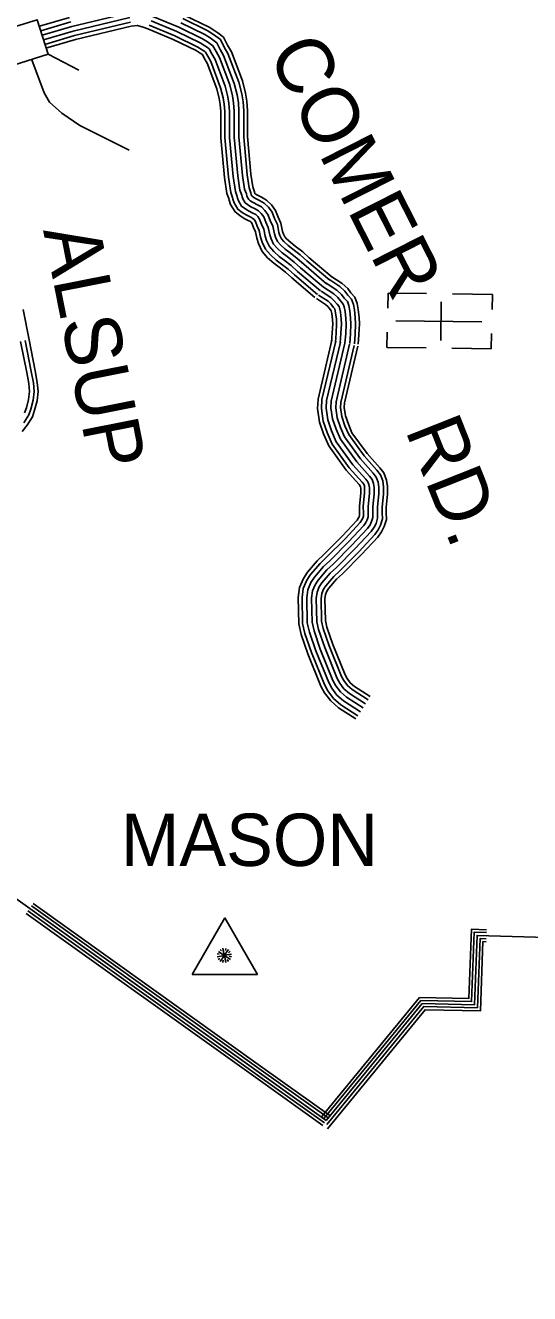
# Model space of a CAD drawing. Extents: x 1788175 to 1969470, y 584502 to 738744.
# Drawn here: x 1871695 to 1874996, y 600271 to 608583 of the extents above; entities that cross this region are included whole.
import ezdxf

# ---------------------------------------------------------------- set-up
doc = ezdxf.new("R2010")
doc.units = 0
for name, color, linetype in [('DESIGN - ROW - Right-of-Way and Easement Labels', 7, 'Continuous'), ('DESIGN - TRANSPORTATION - Text', 7, 'Continuous'), ('DESIGN - UTILITIES - Cable (Underground) with Text', 7, 'Continuous'), ('SURVEY - DRAINAGE - Natural Features', 7, 'Continuous'), ('SURVEY - DRAINAGE - Storm Sewer', 7, 'Continuous'), ('SURVEY - DTM - Breaklines', 7, 'Continuous'), ('SURVEY - TRANSPORTATION - Roads', 7, 'Continuous')]:
    doc.layers.add(name, color=color, linetype=linetype)

msp = doc.modelspace()

# ---------------------------------------------------------------- linework, layer by layer
at = {"layer": 'DESIGN - TRANSPORTATION - Text'}
msp.add_lwpolyline([(1871736.2, 608359.2), (1871737, 608356.9), (1871817.7, 608141.4), (1871853.6, 608078.6), (1871934.3, 608006.8), (1872050.9, 607926), (1872373.9, 607764.4)], dxfattribs=at)
at = {"layer": 'DESIGN - UTILITIES - Cable (Underground) with Text'}
for p, q in [((1874069.8, 606827.5), (1874068.7, 606729.2)), ((1874321.3, 606824.7), (1874069.8, 606827.6)), ((1874753, 606819.8), (1874492.2, 606822.8)), ((1874751.9, 606720.1), (1874753, 606819.2)), ((1874414.4, 606517.4), (1874417.3, 606771)), ((1874061.8, 606471.6), (1874062.9, 606571.1)), ((1874745, 606463.5), (1874746.1, 606563.2)), ((1874061.8, 606471.4), (1874319.9, 606468.4)), ((1874488.2, 606466.5), (1874745, 606463.5))]:
    msp.add_line(p, q, dxfattribs=at)
msp.add_lwpolyline([(1874683.5, 606639.6), (1874120.6, 606646.1)], dxfattribs=at)
at = {"layer": 'SURVEY - DRAINAGE - Natural Features'}
for points in [[(1860328, 610913.3), (1865793.5, 607047), (1866011.1, 606883.2), (1873665.3, 601405.6)], [(1873665.3, 601405.6), (1874293.8, 602171.9), (1874635.6, 602164.3), (1874652.6, 602618.5), (1875340.2, 602597.4), (1875710.1, 602545.9), (1876272.8, 602970.8), (1878678.2, 602595.8), (1878401.6, 600270.6)], [(1871723.8, 602795), (1873226.7, 601719.5)], [(1871735.5, 602811.3), (1873238.3, 601735.8)], [(1871746.5, 602826.7), (1873249.4, 601751.3)], [(1871700.6, 602762.5), (1873203.4, 601687)], [(1871712.2, 602778.7), (1873215, 601703.3)], [(1873635.2, 601430.4), (1874275.7, 602211.3), (1874598.1, 602204.1), (1874615, 602658.7), (1874714.3, 602655.6)], [(1873649.9, 601418.3), (1874284.5, 602192.1), (1874616.3, 602184.7), (1874633.3, 602639.1), (1874713.7, 602636.6)], [(1873665.3, 601405.6), (1874293.8, 602171.9), (1874635.6, 602164.3), (1874652.6, 602618.5), (1874713.1, 602616.6)], [(1873668.9, 601378.5), (1874303.1, 602151.7), (1874654.8, 602143.9), (1874671.8, 602597.9), (1874712.5, 602596.7)], [(1873672.5, 601351.3), (1874312.4, 602131.4), (1874674.1, 602123.4), (1874691.1, 602577.3), (1874711.9, 602576.7)], [(1873226.7, 601719.5), (1873665.3, 601405.6)], [(1873238.3, 601735.8), (1873677, 601421.9)], [(1873249.4, 601751.3), (1873688, 601437.3)], [(1873203.4, 601687), (1873642.1, 601373.1)], [(1873215, 601703.3), (1873653.7, 601389.4)]]:
    msp.add_lwpolyline(points, dxfattribs=at)
at = {"layer": 'SURVEY - DRAINAGE - Storm Sewer'}
msp.add_line((1871843.9, 608393.4), (1872045.6, 608288.9), dxfattribs=at)
msp.add_lwpolyline([(1871617.5, 608321.6), (1871843.9, 608393.4), (1871772.1, 608619.9), (1871545.6, 608548)], close=True, dxfattribs=at)
at = {"layer": 'SURVEY - DTM - Breaklines'}
for p, q in [((1873000.1, 602733.4), (1872786.3, 602363.1)), ((1873214, 602363.1), (1873000.1, 602733.4)), ((1873000.1, 602733.4), (1873000.1, 602733.4)), ((1872786.3, 602363.1), (1873214, 602363.1))]:
    msp.add_line(p, q, dxfattribs=at)
for points in [[(1872951.3, 602497.3), (1872963.3, 602495.2)], [(1872951.3, 602478.3), (1872998.1, 602486.5)], [(1872968.2, 602466.9), (1872957, 602460.6)], [(1872958.5, 602513.9), (1872997.4, 602486.6)], [(1872971.1, 602524.9), (1872978.9, 602516.4)], [(1872971.4, 602448), (1872998.7, 602486.9)], [(1872988.8, 602534), (1872997, 602487.2)], [(1873024.9, 602526.7), (1872997.6, 602487.7)], [(1873044.7, 602496.1), (1872997.9, 602487.9)], [(1873037.1, 602460.5), (1872998.2, 602487.7)], [(1873006.6, 602440.6), (1872998.3, 602487.4)], [(1873007.1, 602531.9), (1873005, 602520)], [(1873024.8, 602447.9), (1873016.3, 602459.9)], [(1873024.1, 602505.1), (1873036, 602515)], [(1873043.8, 602478.3), (1873029, 602482.5)], [(1872990.1, 602455), (1872988, 602440.8)]]:
    msp.add_lwpolyline(points, dxfattribs=at)
at = {"layer": 'SURVEY - TRANSPORTATION - Roads'}
for points in [[(1871787, 608576.7), (1871984.1, 608635.1)], [(1871804.6, 608517.3), (1872000.2, 608575.2), (1872374, 608665)], [(1871804.6, 608517.3), (1872000.2, 608575.2), (1872374, 608665)], [(1871813.4, 608487.5), (1872008.2, 608545.2), (1872378.8, 608634.3)], [(1872518.3, 608612.1), (1872686.8, 608542.4), (1872840.3, 608467.4), (1872870.5, 608448.5), (1872887.1, 608437.4), (1872898.9, 608428.2), (1872916, 608395.5), (1872937, 608359.1), (1873003.2, 608183.1), (1873020.4, 608113.9), (1873027.9, 608070.4), (1873031.6, 608019.1), (1873031.4, 607848.7), (1873055.3, 607592.2), (1873069.8, 607494.1), (1873081.8, 607461.8), (1873083.7, 607450.4), (1873089.6, 607432.7), (1873110.5, 607398.6), (1873132.1, 607382.3), (1873156.4, 607366.8), (1873185.3, 607352.3), (1873202.9, 607342.7), (1873216, 607329.6), (1873228.2, 607312.7), (1873241.1, 607279.5), (1873255.9, 607247.8), (1873265.4, 607201.9), (1873274.4, 607172.4), (1873293.1, 607132.6), (1873321.1, 607099.7), (1873357.6, 607067.5), (1873390.3, 607042.9), (1873435.1, 607007.7), (1873476.6, 606970), (1873627.6, 606842.3)], [(1872529.8, 608640.9), (1872699.6, 608570.7), (1872855.4, 608494.6), (1872887.3, 608474.5), (1872905.3, 608462.5), (1872923.3, 608448.5), (1872943.2, 608410.5), (1872965.1, 608372.4), (1873032.9, 608192.3), (1873050.8, 608120.2), (1873058.7, 608074.2), (1873062.6, 608020.2), (1873062.4, 607850.1), (1873086.1, 607595.9), (1873100, 607501.9), (1873111.9, 607469.9), (1873113.9, 607457.9), (1873117.9, 607445.8), (1873133.8, 607419.8), (1873149.8, 607407.8), (1873171.8, 607393.8), (1873199.7, 607379.8), (1873221.7, 607367.7), (1873239.7, 607349.7), (1873255.6, 607327.7), (1873269.6, 607291.7), (1873285.5, 607257.6), (1873295.5, 607209.6), (1873303.4, 607183.6), (1873319.4, 607149.6), (1873343.3, 607121.5), (1873377.2, 607091.5), (1873409.2, 607067.5), (1873455.1, 607031.4), (1873497, 606993.4), (1873647.6, 606866)], [(1872529.8, 608640.9), (1872699.6, 608570.7), (1872855.4, 608494.6), (1872887.3, 608474.5), (1872905.3, 608462.5), (1872923.3, 608448.5), (1872943.2, 608410.5), (1872965.1, 608372.4), (1873032.9, 608192.3), (1873050.8, 608120.2), (1873058.7, 608074.2), (1873062.6, 608020.2), (1873062.4, 607850.1), (1873086.1, 607595.9), (1873100, 607501.9), (1873111.9, 607469.9), (1873113.9, 607457.9), (1873117.9, 607445.8), (1873133.8, 607419.8), (1873149.8, 607407.8), (1873171.8, 607393.8), (1873199.7, 607379.8), (1873221.7, 607367.7), (1873239.7, 607349.7), (1873255.6, 607327.7), (1873269.6, 607291.7), (1873285.5, 607257.6), (1873295.5, 607209.6), (1873303.4, 607183.6), (1873319.4, 607149.6), (1873343.3, 607121.5), (1873377.2, 607091.5), (1873409.2, 607067.5), (1873455.1, 607031.4), (1873497, 606993.4), (1873647.6, 606866)], [(1872725.1, 608627.3), (1872885.5, 608548.8), (1872921, 608526.6), (1872941.6, 608512.8), (1872972, 608489.1), (1872997.5, 608440.4), (1873021.4, 608399), (1873092.2, 608210.7), (1873111.5, 608133), (1873120.3, 608081.7), (1873124.6, 608022.4), (1873124.4, 607852.9), (1873147.7, 607603.3), (1873160.4, 607517.4), (1873172.1, 607485.9), (1873174.3, 607472.8), (1873174.5, 607472.1), (1873180.5, 607462.3), (1873185.2, 607458.8), (1873202.4, 607447.8), (1873228.5, 607434.7), (1873259.3, 607417.8), (1873287, 607390), (1873310.5, 607357.6), (1873326.6, 607316), (1873344.8, 607277.3), (1873355.6, 607225), (1873361.4, 607205.9), (1873371.9, 607183.5), (1873387.6, 607165.1), (1873416.5, 607139.5), (1873447, 607116.6), (1873495.1, 607078.8), (1873537.9, 607040), (1873687.7, 606913.3)], [(1872735.2, 608649.8), (1872897.6, 608570.5), (1872934.5, 608547.3), (1872956.1, 608532.8), (1872991.4, 608505.3), (1873019.2, 608452.3), (1873043.8, 608409.6), (1873115.8, 608218.1), (1873135.7, 608138.1), (1873144.9, 608084.8), (1873149.3, 608023.3), (1873149.1, 607854.1), (1873172.2, 607606.3), (1873184.4, 607523.6), (1873196.1, 607492.3), (1873197.9, 607481.2), (1873199.2, 607479.2), (1873199.3, 607479.1), (1873214.7, 607469.3), (1873240, 607456.6), (1873274.3, 607437.8), (1873305.9, 607406.1), (1873332.4, 607369.5), (1873349.4, 607325.8), (1873368.4, 607285.2), (1873379.6, 607231.1), (1873384.5, 607214.8), (1873392.9, 607197), (1873405.3, 607182.5), (1873432.1, 607158.7), (1873462, 607136.2), (1873511.1, 607097.7), (1873554.2, 607058.6), (1873703.6, 606932.2)], [(1871795.8, 608547), (1871992.1, 608605.1)], [(1871822.2, 608457.8), (1872016.2, 608515.3), (1872383.7, 608603.5)], [(1871829.5, 608433.2), (1872022.9, 608490.4), (1872387.8, 608578.1), (1872427.4, 608581.2), (1872427.6, 608581.2), (1872429.3, 608580.7), (1872467.1, 608571.2), (1872497.1, 608559.5), (1872663.5, 608490.7), (1872812.7, 608417.8), (1872839.6, 608400.9), (1872853.9, 608391.4), (1872854.4, 608391), (1872866.3, 608368.2), (1872885.6, 608334.8), (1872949, 608166.2), (1872964.9, 608102.2), (1872971.5, 608063.6), (1872974.9, 608017), (1872974.7, 607846.1), (1872999, 607585.5), (1873014.5, 607479.9), (1873026.8, 607447.2), (1873028.5, 607436.8), (1873037.8, 607408.6), (1873067.8, 607359.8), (1873099.8, 607335.7), (1873128.4, 607317.4), (1873159, 607302), (1873168.5, 607296.9), (1873172.7, 607292.7), (1873177.9, 607285.4), (1873188.9, 607257.2), (1873201.7, 607229.8), (1873210.4, 607187.8), (1873221.4, 607152), (1873245, 607101.6), (1873280.6, 607059.9), (1873321.7, 607023.5), (1873355.7, 606997.9), (1873398.5, 606964.3), (1873439.2, 606927.4), (1873591, 606799)], [(1872506.7, 608583.3), (1872674.1, 608514.1), (1872825.2, 608440.3), (1872853.6, 608422.5), (1872869, 608412.2), (1872874.6, 608407.8), (1872888.9, 608380.6), (1872908.9, 608345.9), (1872973.6, 608173.8), (1872990, 608107.5), (1872997.1, 608066.7), (1873000.6, 608018), (1873000.4, 607847.2), (1873024.5, 607588.5), (1873039.6, 607486.3), (1873051.7, 607453.8), (1873053.5, 607442.9), (1873061.3, 607419.5), (1873087.1, 607377.4), (1873114.4, 607356.8), (1873141.1, 607339.8), (1873171, 607324.8), (1873184.1, 607317.6), (1873192.3, 607309.4), (1873200.7, 607297.8), (1873212.5, 607267.3), (1873226.3, 607237.9), (1873235.3, 607194.2), (1873245.4, 607161.3), (1873266.8, 607115.7), (1873299, 607078), (1873338, 607043.4), (1873371.4, 607018.3), (1873415.1, 606984), (1873456.2, 606946.7), (1873607.6, 606818.7)], [(1872712.3, 608599), (1872870.5, 608521.7), (1872904.2, 608500.6), (1872923.5, 608487.7), (1872947.6, 608468.8), (1872970.4, 608425.4), (1872993.3, 608385.7), (1873062.5, 608201.5), (1873081.1, 608126.6), (1873089.5, 608078), (1873093.6, 608021.3), (1873093.4, 607851.5), (1873116.9, 607599.6), (1873130.2, 607509.6), (1873142, 607477.9), (1873144.1, 607465.3), (1873146.2, 607459), (1873157.2, 607441), (1873167.5, 607433.3), (1873187.1, 607420.8), (1873214.1, 607407.2), (1873240.5, 607392.8), (1873263.3, 607369.9), (1873283.1, 607342.6), (1873298.1, 607303.9), (1873315.1, 607267.5), (1873325.5, 607217.3), (1873332.4, 607194.8), (1873345.7, 607166.5), (1873365.5, 607143.3), (1873396.9, 607115.5), (1873428.1, 607092), (1873475.1, 607055.1), (1873517.5, 607016.7), (1873667.6, 606889.7)], [(1873647.6, 606866), (1873715.2, 606823.1), (1873740.9, 606798.7), (1873759.6, 606774.5), (1873776.4, 606756.2), (1873782.2, 606738.1), (1873787.9, 606708), (1873793.3, 606661.9), (1873794.9, 606625.8), (1873792.2, 606561.8), (1873787.5, 606499.7)], [(1873647.6, 606866), (1873715.2, 606823.1), (1873740.9, 606798.7), (1873759.6, 606774.5), (1873776.4, 606756.2)], [(1873647.6, 606866), (1873715.2, 606823.1), (1873740.9, 606798.7), (1873759.6, 606774.5), (1873776.4, 606756.2), (1873782.2, 606738.1), (1873787.9, 606708), (1873793.3, 606661.9), (1873794.9, 606625.8), (1873792.2, 606561.8), (1873787.5, 606499.7)], [(1873664.2, 606892.2), (1873734.3, 606847.7), (1873764, 606819.6), (1873783.3, 606794.5), (1873803.8, 606772.2), (1873812.3, 606745.8), (1873818.5, 606712.7), (1873824.2, 606664.4), (1873826, 606625.8), (1873823.1, 606559.9), (1873818.4, 606497.4)], [(1873680.9, 606918.3), (1873753.4, 606872.2), (1873787.1, 606840.4), (1873807, 606814.5), (1873831.3, 606788.2), (1873842.4, 606753.4), (1873849.2, 606717.4), (1873855.2, 606666.9), (1873857, 606625.9), (1873854.1, 606558.1), (1873849.3, 606495)], [(1873694.1, 606939.2), (1873768.7, 606891.8), (1873805.5, 606857), (1873825.9, 606830.5), (1873853.1, 606801), (1873866.4, 606759.4), (1873873.6, 606721.2), (1873879.8, 606668.9), (1873881.7, 606625.9), (1873878.7, 606556.6), (1873873.9, 606493.2)], [(1873600.6, 606792), (1873661, 606753.6), (1873675.6, 606739.8), (1873692.5, 606717.8), (1873697.9, 606712), (1873701.1, 606694.8), (1873705.8, 606654.8), (1873707.1, 606625.8), (1873704.6, 606567), (1873700, 606506.4)], [(1873614.4, 606813.7), (1873676.9, 606774), (1873694.7, 606757.1), (1873712.1, 606734.4), (1873721.6, 606724.3), (1873722, 606722.9), (1873726.5, 606698.6), (1873731.5, 606656.9), (1873732.9, 606625.8), (1873730.3, 606565.4), (1873725.6, 606504.4)], [(1873631, 606839.8), (1873696, 606798.5), (1873717.8, 606777.9), (1873735.8, 606754.5), (1873749, 606740.2), (1873752.1, 606730.5), (1873757.2, 606703.3), (1873762.4, 606659.4), (1873763.9, 606625.8), (1873761.2, 606563.6), (1873756.6, 606502.1)], [(1871673.8, 605921.7), (1871706.6, 605962), (1871740.8, 606018), (1871755.6, 606060), (1871772.5, 606121.3), (1871778.1, 606182.9), (1871773.2, 606242.6), (1871759.4, 606319.2), (1871719.1, 606522.6), (1871681.1, 606719.8)], [(1873776.4, 606756.2), (1873782.2, 606738.1), (1873787.9, 606708), (1873793.3, 606661.9), (1873794.9, 606625.8), (1873792.2, 606561.8)], [(1873792.2, 606561.8), (1873787.5, 606499.7)], [(1871689.3, 606042.5), (1871701.5, 606077), (1871716.5, 606131.5), (1871721.1, 606183.2), (1871716.9, 606235.2), (1871703.7, 606308.6), (1871663.5, 606511.7)], [(1871685.6, 605976.9), (1871717.4, 606029.1), (1871731.1, 606067.7), (1871747.1, 606125.9), (1871752.2, 606183), (1871747.7, 606239.3), (1871734.1, 606314.4), (1871693.9, 606517.6)], [(1873702.1, 606519.8), (1873611, 606133.2), (1873607.5, 606071.3), (1873620, 605983.1), (1873647, 605905), (1873680.9, 605826), (1873795.9, 605667.4), (1873880.7, 605572.6), (1873887.5, 605563.5), (1873889.4, 605558.8), (1873890.7, 605548.5), (1873890.6, 605519.9), (1873881.7, 605429.7), (1873882.2, 605385.2)], [(1873727.1, 606513.9), (1873636.5, 606129.5), (1873633.4, 606072.4), (1873645.2, 605989.1), (1873671, 605914.3), (1873703.4, 605838.8), (1873815.9, 605683.6), (1873900.6, 605589), (1873910.2, 605576.2), (1873914.5, 605565.3), (1873916.4, 605550.1), (1873916.3, 605518.6), (1873907.4, 605428.6), (1873907.9, 605385.5)], [(1873757.3, 606506.8), (1873667.3, 606125), (1873664.5, 606073.8), (1873675.4, 605996.4), (1873699.9, 605925.5), (1873730.5, 605854.2), (1873840.1, 605703), (1873924.5, 605608.6), (1873937.4, 605591.5), (1873944.7, 605573.1), (1873947.4, 605552), (1873947.3, 605517), (1873938.4, 605427.2), (1873938.9, 605385.8)], [(1873787.5, 606499.7), (1873698.1, 606120.6), (1873695.6, 606075.1), (1873705.7, 606003.7), (1873728.9, 605936.7), (1873757.6, 605869.6), (1873864.2, 605722.5), (1873948.5, 605628.3), (1873964.7, 605606.8), (1873975, 605580.9), (1873978.5, 605554), (1873978.3, 605515.4), (1873969.5, 605425.9), (1873969.9, 605386.2)], [(1873787.5, 606499.7), (1873698.1, 606120.6), (1873695.6, 606075.1), (1873705.7, 606003.7), (1873728.9, 605936.7), (1873757.6, 605869.6), (1873864.2, 605722.5), (1873948.5, 605628.3), (1873964.7, 605606.8), (1873975, 605580.9), (1873978.5, 605554), (1873978.3, 605515.4), (1873969.5, 605425.9), (1873969.9, 605386.2)], [(1873817.6, 606492.6), (1873728.9, 606116.1), (1873726.7, 606076.4), (1873736, 606011), (1873757.8, 605947.8), (1873784.8, 605885), (1873888.4, 605742), (1873972.5, 605648), (1873992, 605622.1), (1874005.2, 605588.8), (1874009.5, 605555.9), (1874009.3, 605513.8), (1874000.5, 605424.5), (1874000.9, 605386.6)], [(1873847.8, 606485.5), (1873759.7, 606111.7), (1873757.8, 606077.8), (1873766.3, 606018.3), (1873786.7, 605959), (1873811.9, 605900.4), (1873912.6, 605761.5), (1873996.5, 605667.7), (1874019.3, 605637.4), (1874035.5, 605596.6), (1874040.5, 605557.8), (1874040.3, 605512.2), (1874031.5, 605423.2), (1874031.9, 605386.9)], [(1873871.9, 606479.8), (1873784.3, 606108.1), (1873782.7, 606078.8), (1873790.4, 606024.1), (1873809.8, 605967.9), (1873833.5, 605912.6), (1873931.8, 605777), (1874015.6, 605683.4), (1874041, 605649.6), (1874059.6, 605602.8), (1874065.2, 605559.4), (1874065, 605511), (1874056.2, 605422.1), (1874056.6, 605387.2)], [(1873858.5, 604036.7), (1873745.1, 604110.2), (1873694, 604154.6), (1873654.4, 604207.5), (1873630.4, 604251.4), (1873545, 604464.7), (1873501.5, 604589.4), (1873485.3, 604659.7), (1873481.9, 604833.5), (1873490.3, 604898.5), (1873515.3, 604957.8), (1873542.6, 604999.2), (1873606.4, 605073.9), (1873650, 605114.2), (1873770.2, 605235.5), (1873866.9, 605339.8), (1873877.1, 605354), (1873881.2, 605362.3), (1873883.5, 605369.7), (1873883.2, 605384.7)], [(1873872, 604057.4), (1873760, 604130), (1873712.2, 604171.6), (1873675.2, 604220.9), (1873652.8, 604262), (1873568.2, 604473.4), (1873525.3, 604596.3), (1873509.9, 604662.7), (1873506.7, 604832.1), (1873514.4, 604892), (1873537.2, 604946.1), (1873562.4, 604984.3), (1873624.3, 605056.7), (1873667.2, 605096.4), (1873788.1, 605218.4), (1873886, 605324.1), (1873898.3, 605341.2), (1873904.2, 605353.1), (1873908.3, 605366.2), (1873907.9, 605385.1)], [(1873888.8, 604083.4), (1873778.7, 604154.9), (1873735, 604192.8), (1873701.4, 604237.7), (1873680.9, 604275.2), (1873597.2, 604484.2), (1873555.1, 604604.9), (1873540.9, 604666.6), (1873537.7, 604830.4), (1873544.6, 604883.8), (1873564.7, 604931.4), (1873587.2, 604965.6), (1873646.7, 605035.2), (1873688.8, 605074.1), (1873810.5, 605197), (1873910.1, 605304.4), (1873925, 605325.1), (1873933.1, 605341.7), (1873939.3, 605361.8), (1873938.9, 605385.7)], [(1873905.7, 604109.4), (1873797.4, 604179.7), (1873757.8, 604214), (1873727.5, 604254.5), (1873709, 604288.4), (1873626.2, 604495.1), (1873584.9, 604613.6), (1873571.8, 604670.4), (1873568.8, 604828.7), (1873574.8, 604875.7), (1873592.1, 604916.8), (1873612, 604946.9), (1873669.1, 605013.7), (1873710.3, 605051.8), (1873832.9, 605175.5), (1873934.1, 605284.8), (1873951.6, 605309.1), (1873962, 605330.2), (1873970.4, 605357.4), (1873969.9, 605386.2)], [(1873905.7, 604109.4), (1873797.4, 604179.7), (1873757.8, 604214), (1873727.5, 604254.5), (1873709, 604288.4), (1873626.2, 604495.1), (1873584.9, 604613.6), (1873571.8, 604670.4), (1873568.8, 604828.7), (1873574.8, 604875.7), (1873592.1, 604916.8), (1873612, 604946.9), (1873669.1, 605013.7), (1873710.3, 605051.8), (1873832.9, 605175.5), (1873934.1, 605284.8), (1873951.6, 605309.1), (1873962, 605330.2), (1873970.4, 605357.4), (1873969.9, 605386.2)], [(1873922.6, 604135.4), (1873816.1, 604204.5), (1873780.7, 604235.3), (1873753.6, 604271.3), (1873737.1, 604301.7), (1873655.3, 604506), (1873614.7, 604622.2), (1873602.7, 604674.2), (1873599.8, 604827), (1873605, 604867.5), (1873619.6, 604902.1), (1873636.9, 604928.2), (1873691.4, 604992.2), (1873731.8, 605029.5), (1873855.2, 605154.1), (1873958.1, 605265.1), (1873978.3, 605293), (1873990.9, 605318.7), (1874001.5, 605353), (1874000.9, 605386.7)], [(1873939.4, 604161.5), (1873834.7, 604229.3), (1873803.5, 604256.5), (1873779.8, 604288.2), (1873765.2, 604314.9), (1873684.3, 604516.9), (1873644.6, 604630.8), (1873633.7, 604678), (1873630.8, 604825.3), (1873635.2, 604859.4), (1873647, 604887.4), (1873661.7, 604909.6), (1873713.8, 604970.7), (1873753.4, 605007.2), (1873877.6, 605132.6), (1873982.2, 605245.4), (1874004.9, 605277), (1874019.8, 605307.2), (1874032.6, 605348.7), (1874031.9, 605387.3)], [(1873953.4, 604183), (1873850.2, 604249.9), (1873822.4, 604274.1), (1873801.5, 604302.1), (1873788.5, 604325.9), (1873708.4, 604525.9), (1873669.3, 604637.9), (1873659.3, 604681.2), (1873656.6, 604823.9), (1873660.3, 604852.6), (1873669.8, 604875.2), (1873682.2, 604894.1), (1873732.4, 604952.8), (1873771.2, 604988.7), (1873896.2, 605114.8), (1874002.1, 605229.1), (1874027, 605263.7), (1874043.8, 605297.6), (1874058.4, 605345), (1874057.6, 605387.7)]]:
    msp.add_lwpolyline(points, dxfattribs=at)

# ---------------------------------------------------------------- texts
at = {"layer": 'DESIGN - ROW - Right-of-Way and Easement Labels'}
for s, rotation, p in [('COMER', 296.88888, (1873278, 608402.3)), ('ALSUP', 281.20353, (1871810.8, 607239.9)), ('RD.', 291.6581, (1874179.2, 605931))]:
    msp.add_text(s, height=370, rotation=rotation, dxfattribs=at).set_placement(p)
at = {"layer": 'SURVEY - DTM - Breaklines'}
msp.add_text('MASON', height=343, dxfattribs=at).set_placement((1872321.1, 603073.5))

doc.saveas('drawing.dxf')
